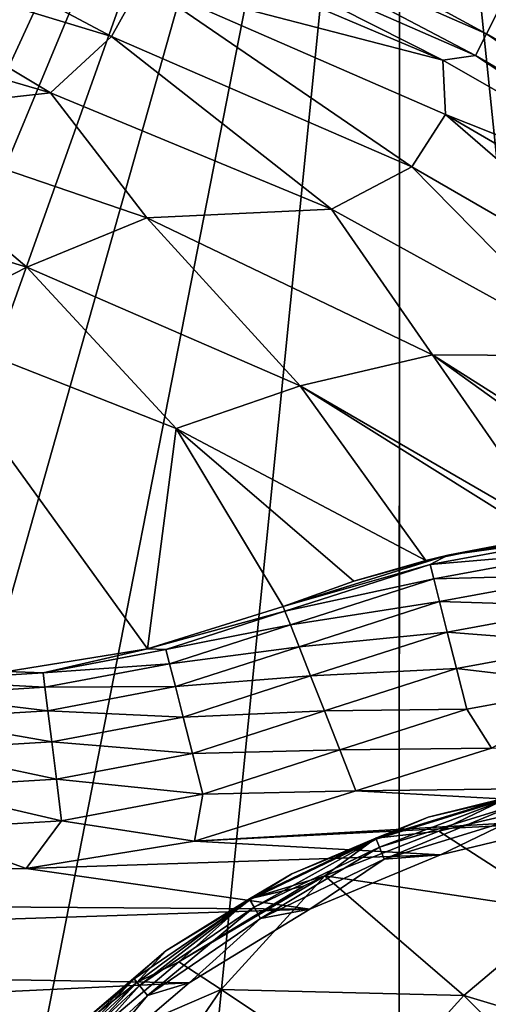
# Model space of a CAD drawing. Header units: metres. Extents: x -205 to 205, y -104 to 104.
# Tile 416 of 656: x -170.52 to -168.15, y 52.62 to 57.6. Entities that reach past the tile are written whole.
import ezdxf

# ---------------------------------------------------------------- set-up
doc = ezdxf.new("R2010")
doc.units = ezdxf.units.M
doc.layers.add('solid_01_2-CONSUMER_EHM_BOX_SW0001', color=7, linetype='CONTINUOUS')

msp = doc.modelspace()

# ---------------------------------------------------------------- linework, layer by layer
at = {"layer": 'solid_01_2-CONSUMER_EHM_BOX_SW0001'}
for points in [[(-200.010849, -74.958488), (-200.010773, 75.041512), (-0.010778, 75.04142)], [(-0.010849, -74.95858), (-200.010849, -74.958488), (-0.010778, 75.04142)], [(-91.959076, 42.820488, 75), (-76.402473, 63.637558, 75), (-185.602478, 63.645401, 75)], [(-92.726151, 42.986298, 75), (-91.959076, 42.820488, 75), (-185.602478, 63.645401, 75)], [(-93.500885, 43.041248, 75), (-92.726151, 42.986298, 75), (-185.602478, 63.645401, 75)], [(-168.500885, 43.051987, 75), (-93.500885, 43.041248, 75), (-185.602478, 63.645401, 75)], [(-169.275635, 42.997257, 75), (-168.500885, 43.051987, 75), (-185.602478, 63.645401, 75)], [(-170.042755, 42.831669, 75), (-169.275635, 42.997257, 75), (-185.602478, 63.645401, 75)], [(-170.781311, 42.557304, 75), (-170.042755, 42.831669, 75), (-185.602478, 63.645401, 75)], [(-185.602615, 61.645401, 72), (-168.602615, 61.64418, 72), (-175.833496, 45.935104, 72)], [(-168.602615, 61.64418, 72), (-174.793121, 46.738083, 72), (-175.833496, 45.935104, 72)], [(-168.602615, 61.64418, 72), (-173.664932, 47.410988, 72), (-174.793121, 46.738083, 72)], [(-168.602615, 61.64418, 72), (-172.46402, 47.944809, 72), (-173.664932, 47.410988, 72)], [(-168.602615, 61.64418, 72), (-171.208008, 48.3316, 72), (-172.46402, 47.944809, 72)], [(-168.602615, 61.64418, 72), (-169.915421, 48.565769, 72), (-171.208008, 48.3316, 72)], [(-168.602615, 61.64418, 72), (-168.603546, 48.64418, 72), (-169.915421, 48.565769, 72)], [(-168.602615, 61.64418, 69), (-167.103653, 47.144073, 63.099998), (-168.603653, 47.14418, 63.099998)], [(-168.602615, 61.64418, 69), (-168.603653, 47.14418, 63.099998), (-168.602615, 61.64418, 72)], [(-168.603546, 48.64418, 69.5), (-168.602615, 61.64418, 72), (-168.603653, 47.14418, 63.099998)], [(-168.603546, 48.64418, 69.5), (-168.603546, 48.64418, 72), (-168.602615, 61.64418, 72)], [(-167.103073, 55.294075, 66.416206), (-167.103653, 47.144073, 63.099998), (-168.602615, 61.64418, 69)], [(-167.102966, 56.794075, 67.02655), (-168.602615, 61.64418, 69), (-167.102615, 61.644073, 69)], [(-167.103073, 55.294075, 66.416206), (-168.602615, 61.64418, 69), (-167.102966, 56.794075, 67.02655)], [(-169.742416, 58.219376, 1.771182), (-168.162247, 57.527248, 1.771182), (-169.691086, 58.357525, 1.656628)], [(-168.162247, 57.527248, 1.771182), (-168.09552, 57.658653, 1.656628), (-169.691086, 58.357525, 1.656628)], [(-171.500916, 58.281586, 2.474663), (-171.636932, 57.99416, 2.826262), (-170.055237, 57.513771, 2.826262)], [(-169.902222, 57.789295, 2.474663), (-171.500916, 58.281586, 2.474663), (-170.055237, 57.513771, 2.826262)], [(-169.785446, 58.103592, 1.911131), (-168.21817, 57.417114, 1.911131), (-169.742416, 58.219376, 1.771182)], [(-168.21817, 57.417114, 1.911131), (-168.162247, 57.527248, 1.771182), (-169.742416, 58.219376, 1.771182)], [(-169.785446, 58.103592, 1.911131), (-170.010452, 58.084068, 2.071429), (-168.382935, 57.393227, 2.071429)], [(-169.785446, 58.103592, 1.911131), (-168.382935, 57.393227, 2.071429), (-168.21817, 57.417114, 1.911131)], [(-168.382935, 57.393227, 2.071429), (-170.010452, 58.084068, 2.071429), (-169.902222, 57.789295, 2.474663)], [(-171.636932, 57.99416, 2.826262), (-171.835571, 57.659241, 3.113388), (-170.362381, 57.229263, 3.113388)], [(-170.055237, 57.513771, 2.826262), (-171.636932, 57.99416, 2.826262), (-170.362381, 57.229263, 3.113388)], [(-169.902222, 57.789295, 2.474663), (-170.055237, 57.513771, 2.826262), (-168.539261, 56.854729, 2.826262)], [(-168.369995, 57.11816, 2.474663), (-169.902222, 57.789295, 2.474663), (-168.539261, 56.854729, 2.826262)], [(-168.382935, 57.393227, 2.071429), (-169.902222, 57.789295, 2.474663), (-168.369995, 57.11816, 2.474663)], [(-171.389542, 57.113293, 3.325905), (-170.362381, 57.229263, 3.113388), (-171.835571, 57.659241, 3.113388)], [(-168.162247, 57.527248, 1.771182), (-166.671173, 56.659687, 1.771182), (-168.09552, 57.658653, 1.656628)], [(-170.055237, 57.513771, 2.826262), (-170.362381, 57.229263, 3.113388), (-168.945175, 56.640434, 3.113388)], [(-168.539261, 56.854729, 2.826262), (-170.055237, 57.513771, 2.826262), (-168.945175, 56.640434, 3.113388)], [(-168.21817, 57.417114, 1.911131), (-166.739273, 56.556637, 1.911131), (-168.162247, 57.527248, 1.771182)], [(-166.739273, 56.556637, 1.911131), (-166.671173, 56.659687, 1.771182), (-168.162247, 57.527248, 1.771182)], [(-168.21817, 57.417114, 1.911131), (-168.382935, 57.393227, 2.071429), (-166.848663, 56.514538, 2.071429)], [(-166.848663, 56.514538, 2.071429), (-168.382935, 57.393227, 2.071429), (-168.369995, 57.11816, 2.474663)], [(-168.21817, 57.417114, 1.911131), (-166.848663, 56.514538, 2.071429), (-166.739273, 56.556637, 1.911131)], [(-171.389542, 57.113293, 3.325905), (-169.876953, 56.596535, 3.325905), (-170.362381, 57.229263, 3.113388)], [(-169.876953, 56.596535, 3.325905), (-168.945175, 56.640434, 3.113388), (-170.362381, 57.229263, 3.113388)], [(-171.921371, 56.785217, 3.45631), (-170.482727, 56.347736, 3.45631), (-171.389542, 57.113293, 3.325905)], [(-170.482727, 56.347736, 3.45631), (-169.876953, 56.596535, 3.325905), (-171.389542, 57.113293, 3.325905)], [(-168.369995, 57.11816, 2.474663), (-168.539261, 56.854729, 2.826262), (-167.1091, 56.025772, 2.826262)], [(-166.924149, 56.276917, 2.474663), (-168.369995, 57.11816, 2.474663), (-167.1091, 56.025772, 2.826262)], [(-166.848663, 56.514538, 2.071429), (-168.369995, 57.11816, 2.474663), (-166.924149, 56.276917, 2.474663)], [(-168.539261, 56.854729, 2.826262), (-168.945175, 56.640434, 3.113388), (-167.601028, 55.899845, 3.113388)], [(-167.1091, 56.025772, 2.826262), (-168.539261, 56.854729, 2.826262), (-167.601028, 55.899845, 3.113388)], [(-171.054169, 56.054184, 3.5), (-170.482727, 56.347736, 3.45631), (-171.921371, 56.785217, 3.45631)], [(-170.482727, 56.347736, 3.45631), (-169.103622, 55.748432, 3.45631), (-169.876953, 56.596535, 3.325905)], [(-169.876953, 56.596535, 3.325905), (-168.435654, 55.90543, 3.325905), (-168.945175, 56.640434, 3.113388)], [(-169.103622, 55.748432, 3.45631), (-168.435654, 55.90543, 3.325905), (-169.876953, 56.596535, 3.325905)], [(-168.435654, 55.90543, 3.325905), (-167.601028, 55.899845, 3.113388), (-168.945175, 56.640434, 3.113388)], [(-171.054169, 56.054184, 3.5), (-169.728897, 55.533279, 3.5), (-170.482727, 56.347736, 3.45631)], [(-169.728897, 55.533279, 3.5), (-169.103622, 55.748432, 3.45631), (-170.482727, 56.347736, 3.45631)], [(-169.873444, 54.419621, 3.5), (-169.728897, 55.533279, 3.5), (-171.054169, 56.054184, 3.5)], [(-169.873444, 54.419621, 3.5), (-171.054169, 56.054184, 3.5), (-170.581696, 54.30537, 3.5)], [(-169.103622, 55.748432, 3.45631), (-167.804169, 54.996174, 3.456348), (-168.435654, 55.90543, 3.325905)], [(-168.435654, 55.90543, 3.325905), (-167.088058, 55.050957, 3.326008), (-167.601028, 55.899845, 3.113388)], [(-167.242432, 55.046425, 3.360634), (-167.088058, 55.050957, 3.326008), (-168.435654, 55.90543, 3.325905)], [(-167.804169, 54.996174, 3.456348), (-167.242432, 55.046425, 3.360634), (-168.435654, 55.90543, 3.325905)], [(-169.728897, 55.533279, 3.5), (-168.469803, 54.866234, 3.5), (-169.103622, 55.748432, 3.45631)], [(-167.88295, 54.98484, 3.46574), (-167.804169, 54.996174, 3.456348), (-169.103622, 55.748432, 3.45631)], [(-168.469803, 54.866234, 3.5), (-167.88295, 54.98484, 3.46574), (-169.103622, 55.748432, 3.45631)], [(-169.873444, 54.419621, 3.5), (-169.188812, 54.63406, 3.5), (-169.728897, 55.533279, 3.5)], [(-168.832932, 54.761486, 3.5), (-168.469803, 54.866234, 3.5), (-169.728897, 55.533279, 3.5)], [(-168.832932, 54.761486, 3.5), (-169.728897, 55.533279, 3.5), (-169.188812, 54.63406, 3.5)], [(-168.35849, 54.893448, 12.5), (-167.499374, 55.030045, 12.5), (-167.88295, 54.98484, 3.46574)], [(-167.688934, 54.985645, 12.722278), (-167.499374, 55.030045, 12.5), (-168.35849, 54.893448, 12.5)], [(-168.35849, 54.893448, 12.5), (-167.88295, 54.98484, 3.46574), (-168.469803, 54.866234, 3.5)], [(-168.446381, 54.846325, 12.7224), (-167.688934, 54.985645, 12.722278), (-168.35849, 54.893448, 12.5)], [(-167.680267, 54.912151, 12.933862), (-167.688934, 54.985645, 12.722278), (-168.446381, 54.846325, 12.7224)], [(-168.428329, 54.774529, 12.933973), (-167.680267, 54.912151, 12.933862), (-168.446381, 54.846325, 12.7224)], [(-167.666306, 54.793697, 13.123646), (-167.680267, 54.912151, 12.933862), (-168.428329, 54.774529, 12.933973)], [(-168.35849, 54.893448, 12.5), (-168.832932, 54.761486, 3.5), (-169.188812, 54.63406, 3.5)], [(-169.188812, 54.63406, 12.5), (-168.35849, 54.893448, 12.5), (-169.188812, 54.63406, 3.5)], [(-168.446381, 54.846325, 12.7224), (-168.35849, 54.893448, 12.5), (-169.188812, 54.63406, 12.5)], [(-168.35849, 54.893448, 12.5), (-168.469803, 54.866234, 3.5), (-168.832932, 54.761486, 3.5)], [(-169.179626, 54.610733, 12.722521), (-168.446381, 54.846325, 12.7224), (-169.188812, 54.63406, 12.5)], [(-168.428329, 54.774529, 12.933973), (-168.446381, 54.846325, 12.7224), (-169.179626, 54.610733, 12.722521)], [(-169.152481, 54.541832, 12.934086), (-168.428329, 54.774529, 12.933973), (-169.179626, 54.610733, 12.722521)], [(-168.399246, 54.658836, 13.123743), (-168.428329, 54.774529, 12.933973), (-169.152481, 54.541832, 12.934086)], [(-168.399246, 54.658836, 13.123743), (-167.666306, 54.793697, 13.123646), (-168.428329, 54.774529, 12.933973)], [(-167.647736, 54.636242, 13.282096), (-167.666306, 54.793697, 13.123646), (-168.399246, 54.658836, 13.123743)], [(-169.108734, 54.430817, 13.12384), (-168.399246, 54.658836, 13.123743), (-169.152481, 54.541832, 12.934086)], [(-168.360565, 54.505054, 13.282173), (-168.399246, 54.658836, 13.123743), (-169.108734, 54.430817, 13.12384)], [(-168.360565, 54.505054, 13.282173), (-167.647736, 54.636242, 13.282096), (-168.399246, 54.658836, 13.123743)], [(-169.873444, 54.419621, 3.5), (-169.188812, 54.63406, 12.5), (-169.188812, 54.63406, 3.5)], [(-169.873444, 54.419621, 12.5), (-169.179626, 54.610733, 12.722521), (-169.188812, 54.63406, 12.5)], [(-169.873444, 54.419621, 3.5), (-169.873444, 54.419621, 12.5), (-169.188812, 54.63406, 12.5)], [(-169.78009, 54.416756, 12.722384), (-169.179626, 54.610733, 12.722521), (-169.873444, 54.419621, 12.5)], [(-169.78009, 54.416756, 12.722384), (-169.152481, 54.541832, 12.934086), (-169.179626, 54.610733, 12.722521)], [(-167.625504, 54.447689, 13.40125), (-167.647736, 54.636242, 13.282096), (-168.360565, 54.505054, 13.282173)], [(-169.761795, 54.345024, 12.93396), (-169.152481, 54.541832, 12.934086), (-169.78009, 54.416756, 12.722384)], [(-169.761795, 54.345024, 12.93396), (-169.108734, 54.430817, 13.12384), (-169.152481, 54.541832, 12.934086)], [(-169.050598, 54.283272, 13.282251), (-168.360565, 54.505054, 13.282173), (-169.108734, 54.430817, 13.12384)], [(-168.31427, 54.320915, 13.401304), (-168.360565, 54.505054, 13.282173), (-169.050598, 54.283272, 13.282251)], [(-168.31427, 54.320915, 13.401304), (-167.625504, 54.447689, 13.40125), (-168.360565, 54.505054, 13.282173)], [(-170.400116, 54.299561, 12.722247), (-169.873444, 54.419621, 12.5), (-170.581696, 54.30537, 12.5)], [(-170.581696, 54.30537, 3.5), (-170.581696, 54.30537, 12.5), (-169.873444, 54.419621, 12.5)], [(-169.873444, 54.419621, 3.5), (-170.581696, 54.30537, 3.5), (-169.873444, 54.419621, 12.5)], [(-170.400116, 54.299561, 12.722247), (-169.78009, 54.416756, 12.722384), (-169.873444, 54.419621, 12.5)], [(-169.761795, 54.345024, 12.93396), (-169.78009, 54.416756, 12.722384), (-170.400116, 54.299561, 12.722247)], [(-169.761795, 54.345024, 12.93396), (-169.732315, 54.229427, 13.123731), (-169.108734, 54.430817, 13.12384)], [(-169.732315, 54.229427, 13.123731), (-169.050598, 54.283272, 13.282251), (-169.108734, 54.430817, 13.12384)], [(-167.600723, 54.237514, 13.475121), (-167.625504, 54.447689, 13.40125), (-168.31427, 54.320915, 13.401304)], [(-169.761795, 54.345024, 12.93396), (-170.400116, 54.299561, 12.722247), (-170.390961, 54.226131, 12.933833)], [(-169.761795, 54.345024, 12.93396), (-170.390961, 54.226131, 12.933833), (-169.732315, 54.229427, 13.123731)], [(-168.980988, 54.106602, 13.401358), (-168.31427, 54.320915, 13.401304), (-169.050598, 54.283272, 13.282251)], [(-168.26265, 54.115665, 13.475149), (-168.31427, 54.320915, 13.401304), (-168.980988, 54.106602, 13.401358)], [(-168.26265, 54.115665, 13.475149), (-167.600723, 54.237514, 13.475121), (-168.31427, 54.320915, 13.401304)], [(-170.390961, 54.226131, 12.933833), (-171.029938, 54.260994, 12.722111), (-171.03006, 54.187027, 12.933707)], [(-171.029938, 54.260994, 12.722111), (-170.400116, 54.299561, 12.722247), (-170.581696, 54.30537, 12.5)], [(-170.390961, 54.226131, 12.933833), (-170.400116, 54.299561, 12.722247), (-171.029938, 54.260994, 12.722111)], [(-169.732315, 54.229427, 13.123731), (-169.69313, 54.075779, 13.282164), (-169.050598, 54.283272, 13.282251)], [(-169.69313, 54.075779, 13.282164), (-168.980988, 54.106602, 13.401358), (-169.050598, 54.283272, 13.282251)], [(-170.390961, 54.226131, 12.933833), (-171.03006, 54.187027, 12.933707), (-170.376205, 54.10778, 13.123621)], [(-170.390961, 54.226131, 12.933833), (-170.376205, 54.10778, 13.123621), (-169.732315, 54.229427, 13.123731)], [(-169.732315, 54.229427, 13.123731), (-170.376205, 54.10778, 13.123621), (-169.69313, 54.075779, 13.282164)], [(-168.26265, 54.115665, 13.475149), (-168.137405, 53.918159, 13.5), (-167.600723, 54.237514, 13.475121)], [(-171.03006, 54.187027, 12.933707), (-171.030258, 54.067787, 13.123511), (-170.376205, 54.10778, 13.123621)], [(-170.376205, 54.10778, 13.123621), (-171.030258, 54.067787, 13.123511), (-170.356598, 53.950455, 13.282076)], [(-170.376205, 54.10778, 13.123621), (-170.356598, 53.950455, 13.282076), (-169.69313, 54.075779, 13.282164)], [(-168.903397, 53.909687, 13.475177), (-168.26265, 54.115665, 13.475149), (-168.980988, 54.106602, 13.401358)], [(-168.903397, 53.909687, 13.475177), (-168.137405, 53.918159, 13.5), (-168.26265, 54.115665, 13.475149)], [(-171.030258, 54.067787, 13.123511), (-171.030518, 53.909267, 13.281989), (-170.356598, 53.950455, 13.282076)], [(-169.69313, 54.075779, 13.282164), (-170.356598, 53.950455, 13.282076), (-169.64621, 53.891796, 13.401298)], [(-169.69313, 54.075779, 13.282164), (-169.64621, 53.891796, 13.401298), (-168.980988, 54.106602, 13.401358)], [(-169.64621, 53.891796, 13.401298), (-168.903397, 53.909687, 13.475177), (-168.980988, 54.106602, 13.401358)], [(-171.030518, 53.909267, 13.281989), (-171.030823, 53.719429, 13.401175), (-170.333099, 53.762058, 13.401237)], [(-170.356598, 53.950455, 13.282076), (-171.030518, 53.909267, 13.281989), (-170.333099, 53.762058, 13.401237)], [(-170.356598, 53.950455, 13.282076), (-170.333099, 53.762058, 13.401237), (-169.64621, 53.891796, 13.401298)], [(-169.64621, 53.891796, 13.401298), (-169.593918, 53.686722, 13.475146), (-168.903397, 53.909687, 13.475177)], [(-169.593918, 53.686722, 13.475146), (-168.822052, 53.703743, 13.5), (-168.903397, 53.909687, 13.475177)], [(-168.903397, 53.909687, 13.475177), (-168.822052, 53.703743, 13.5), (-168.137405, 53.918159, 13.5)], [(-165.271622, 53.747482, 13.5), (-168.137405, 53.918159, 13.5), (-168.822052, 53.703743, 13.5)], [(-169.64621, 53.891796, 13.401298), (-170.333099, 53.762058, 13.401237), (-169.593918, 53.686722, 13.475146)], [(-170.333099, 53.762058, 13.401237), (-171.030823, 53.719429, 13.401175), (-170.306915, 53.552055, 13.475115)], [(-170.333099, 53.762058, 13.401237), (-170.306915, 53.552055, 13.475115), (-169.593918, 53.686722, 13.475146)], [(-171.030823, 53.719429, 13.401175), (-171.031158, 53.507813, 13.475083), (-170.306915, 53.552055, 13.475115)], [(-166.989456, 53.601768, 13.5), (-165.271622, 53.747482, 13.5), (-168.822052, 53.703743, 13.5)], [(-168.457092, 53.569286, 13.7), (-168.457092, 53.569286, 17.098219), (-167.73233, 53.743286, 17.098219)], [(-168.044037, 53.673042, 17.160311), (-167.73233, 53.743286, 17.098219), (-168.457092, 53.569286, 17.098219)], [(-167.73233, 53.743286, 13.7), (-168.457092, 53.569286, 13.7), (-167.73233, 53.743286, 17.098219)], [(-168.042847, 53.667835, 13.623464), (-168.457092, 53.569286, 13.7), (-167.73233, 53.743286, 13.7)], [(-169.593918, 53.686722, 13.475146), (-170.306915, 53.552055, 13.475115), (-169.635849, 53.448227, 13.5)], [(-166.989456, 53.601768, 13.5), (-168.822052, 53.703743, 13.5), (-169.635849, 53.448227, 13.5)], [(-169.593918, 53.686722, 13.475146), (-169.635849, 53.448227, 13.5), (-168.822052, 53.703743, 13.5)], [(-168.721024, 53.464222, 17.160311), (-168.044037, 53.673042, 17.160311), (-168.457092, 53.569286, 17.098219)], [(-168.044037, 53.673042, 17.160311), (-168.721024, 53.464222, 17.160311), (-168.403976, 53.498829, 17.260666)], [(-168.042847, 53.667835, 13.623464), (-168.71907, 53.459248, 13.623464), (-168.457092, 53.569286, 13.7)], [(-168.703201, 53.418839, 13.558523), (-168.71907, 53.459248, 13.623464), (-168.042847, 53.667835, 13.623464)], [(-168.033188, 53.625511, 13.558523), (-168.703201, 53.418839, 13.558523), (-168.042847, 53.667835, 13.623464)], [(-168.044037, 53.673042, 17.160311), (-168.403976, 53.498829, 17.260666), (-167.687363, 53.665924, 17.260666)], [(-167.774002, 53.093079, 17.62225), (-167.687363, 53.665924, 17.260666), (-168.403976, 53.498829, 17.260666)], [(-168.033188, 53.625511, 13.558523), (-168.679474, 53.358356, 13.515164), (-168.703201, 53.418839, 13.558523)], [(-168.033188, 53.625511, 13.558523), (-168.018723, 53.562168, 13.515164), (-168.679474, 53.358356, 13.515164)], [(-167.701248, 53.545715, 13.5), (-166.989456, 53.601768, 13.5), (-169.635849, 53.448227, 13.5)], [(-169.145721, 53.284046, 13.7), (-169.145721, 53.284046, 17.098219), (-168.457092, 53.569286, 17.098219)], [(-168.721024, 53.464222, 17.160311), (-168.457092, 53.569286, 17.098219), (-169.145721, 53.284046, 17.098219)], [(-168.457092, 53.569286, 13.7), (-169.145721, 53.284046, 13.7), (-168.457092, 53.569286, 17.098219)], [(-168.71907, 53.459248, 13.623464), (-169.145721, 53.284046, 13.7), (-168.457092, 53.569286, 13.7)], [(-168.679474, 53.358356, 13.515164), (-168.018723, 53.562168, 13.515164), (-168.395508, 53.379002, 13.5)], [(-168.018723, 53.562168, 13.515164), (-167.701248, 53.545715, 13.5), (-168.395508, 53.379002, 13.5)], [(-170.306915, 53.552055, 13.475115), (-171.031158, 53.507813, 13.475083), (-170.48558, 53.309975, 13.5)], [(-170.306915, 53.552055, 13.475115), (-170.48558, 53.309975, 13.5), (-169.635849, 53.448227, 13.5)], [(-168.395508, 53.379002, 13.5), (-167.701248, 53.545715, 13.5), (-169.635849, 53.448227, 13.5)], [(-171.031158, 53.507813, 13.475083), (-171.351212, 53.295017, 13.5), (-170.48558, 53.309975, 13.5)], [(-169.359314, 53.156834, 17.160311), (-168.721024, 53.464222, 17.160311), (-169.145721, 53.284046, 17.098219)], [(-168.721024, 53.464222, 17.160311), (-169.359314, 53.156834, 17.160311), (-168.979019, 53.27298, 17.260666)], [(-168.721024, 53.464222, 17.160311), (-168.979019, 53.27298, 17.260666), (-168.403976, 53.498829, 17.260666)], [(-167.774002, 53.093079, 17.62225), (-168.403976, 53.498829, 17.260666), (-168.979019, 53.27298, 17.260666)], [(-168.395508, 53.379002, 13.5), (-169.635849, 53.448227, 13.5), (-170.48558, 53.309975, 13.5)], [(-168.71907, 53.459248, 13.623464), (-169.356644, 53.152206, 13.623464), (-169.145721, 53.284046, 13.7)], [(-169.334946, 53.114613, 13.558523), (-169.356644, 53.152206, 13.623464), (-168.71907, 53.459248, 13.623464)], [(-168.703201, 53.418839, 13.558523), (-169.334946, 53.114613, 13.558523), (-168.71907, 53.459248, 13.623464)], [(-168.703201, 53.418839, 13.558523), (-169.30246, 53.058342, 13.515164), (-169.334946, 53.114613, 13.558523)], [(-168.703201, 53.418839, 13.558523), (-168.679474, 53.358356, 13.515164), (-169.30246, 53.058342, 13.515164)], [(-169.055145, 53.105728, 13.5), (-168.395508, 53.379002, 13.5), (-170.48558, 53.309975, 13.5)], [(-168.679474, 53.358356, 13.515164), (-168.395508, 53.379002, 13.5), (-169.055145, 53.105728, 13.5)], [(-169.30246, 53.058342, 13.515164), (-168.679474, 53.358356, 13.515164), (-169.055145, 53.105728, 13.5)], [(-177.498734, 53.166492, 13.5), (-170.48558, 53.309975, 13.5), (-171.351212, 53.295017, 13.5)], [(-169.055145, 53.105728, 13.5), (-170.48558, 53.309975, 13.5), (-177.498734, 53.166492, 13.5)], [(-169.78125, 52.894596, 13.7), (-169.78125, 52.894596, 17.098219), (-169.145721, 53.284046, 17.098219)], [(-169.359314, 53.156834, 17.160311), (-169.145721, 53.284046, 17.098219), (-169.78125, 52.894596, 17.098219)], [(-169.145721, 53.284046, 13.7), (-169.78125, 52.894596, 13.7), (-169.145721, 53.284046, 17.098219)], [(-169.356644, 53.152206, 13.623464), (-169.78125, 52.894596, 13.7), (-169.145721, 53.284046, 13.7)], [(-169.714783, 52.839821, 17.260666), (-168.979019, 53.27298, 17.260666), (-169.085434, 53.221161, 17.260666)], [(-169.501236, 52.698765, 17.425343), (-168.979019, 53.27298, 17.260666), (-169.714783, 52.839821, 17.260666)], [(-169.501236, 52.698765, 17.425343), (-168.277618, 52.669556, 17.780762), (-168.979019, 53.27298, 17.260666)], [(-169.359314, 53.156834, 17.160311), (-169.085434, 53.221161, 17.260666), (-168.979019, 53.27298, 17.260666)], [(-167.774002, 53.093079, 17.62225), (-168.979019, 53.27298, 17.260666), (-168.277618, 52.669556, 17.780762)], [(-169.359314, 53.156834, 17.160311), (-169.714783, 52.839821, 17.260666), (-169.085434, 53.221161, 17.260666)], [(-169.055145, 53.105728, 13.5), (-177.498734, 53.166492, 13.5), (-176.73732, 52.852253, 13.5)], [(-169.356644, 53.152206, 13.623464), (-169.941345, 52.753567, 13.623464), (-169.78125, 52.894596, 13.7)], [(-169.914276, 52.719627, 13.558523), (-169.941345, 52.753567, 13.623464), (-169.356644, 53.152206, 13.623464)], [(-169.926758, 52.735268, 17.216368), (-169.359314, 53.156834, 17.160311), (-169.78125, 52.894596, 17.098219)], [(-169.359314, 53.156834, 17.160311), (-169.926758, 52.735268, 17.216368), (-169.714783, 52.839821, 17.260666)], [(-169.334946, 53.114613, 13.558523), (-169.914276, 52.719627, 13.558523), (-169.356644, 53.152206, 13.623464)], [(-169.334946, 53.114613, 13.558523), (-169.873764, 52.668827, 13.515164), (-169.914276, 52.719627, 13.558523)], [(-169.334946, 53.114613, 13.558523), (-169.30246, 53.058342, 13.515164), (-169.873764, 52.668827, 13.515164)], [(-169.66391, 52.732628, 13.5), (-169.055145, 53.105728, 13.5), (-176.73732, 52.852253, 13.5)], [(-169.30246, 53.058342, 13.515164), (-169.055145, 53.105728, 13.5), (-169.66391, 52.732628, 13.5)], [(-167.774002, 53.093079, 17.62225), (-168.277618, 52.669556, 17.780762), (-167.166428, 52.336185, 18.055349)], [(-169.873764, 52.668827, 13.515164), (-169.30246, 53.058342, 13.515164), (-169.66391, 52.732628, 13.5)], [(-170.348022, 52.410522, 13.7), (-170.348022, 52.410522, 17.098219), (-169.78125, 52.894596, 17.098219)], [(-169.926758, 52.735268, 17.216368), (-169.78125, 52.894596, 17.098219), (-170.348022, 52.410522, 17.098219)], [(-169.78125, 52.894596, 13.7), (-170.348022, 52.410522, 13.7), (-169.78125, 52.894596, 17.098219)], [(-169.941345, 52.753567, 13.623464), (-170.348022, 52.410522, 13.7), (-169.78125, 52.894596, 13.7)], [(-169.66391, 52.732628, 13.5), (-176.73732, 52.852253, 13.5), (-176.043793, 52.426659, 13.5)], [(-169.926758, 52.735268, 17.216368), (-170.276367, 52.364285, 17.260666), (-169.714783, 52.839821, 17.260666)], [(-169.501236, 52.698765, 17.425343), (-169.714783, 52.839821, 17.260666), (-170.276367, 52.364285, 17.260666)], [(-170.206818, 52.268887, 13.5), (-169.66391, 52.732628, 13.5), (-176.043793, 52.426659, 13.5)], [(-169.941345, 52.753567, 13.623464), (-170.460098, 52.272236, 13.623464), (-170.348022, 52.410522, 13.7)], [(-170.428268, 52.24271, 13.558523), (-170.460098, 52.272236, 13.623464), (-169.941345, 52.753567, 13.623464)], [(-170.442932, 52.256317, 17.216368), (-169.926758, 52.735268, 17.216368), (-170.348022, 52.410522, 17.098219)], [(-169.926758, 52.735268, 17.216368), (-170.442932, 52.256317, 17.216368), (-170.276367, 52.364285, 17.260666)], [(-169.914276, 52.719627, 13.558523), (-170.428268, 52.24271, 13.558523), (-169.941345, 52.753567, 13.623464)], [(-169.914276, 52.719627, 13.558523), (-170.380646, 52.198517, 13.515164), (-170.428268, 52.24271, 13.558523)], [(-169.914276, 52.719627, 13.558523), (-169.873764, 52.668827, 13.515164), (-170.380646, 52.198517, 13.515164)], [(-169.873764, 52.668827, 13.515164), (-169.66391, 52.732628, 13.5), (-170.206818, 52.268887, 13.5)], [(-170.380646, 52.198517, 13.515164), (-169.873764, 52.668827, 13.515164), (-170.206818, 52.268887, 13.5)], [(-169.941345, 52.056892, 17.563866), (-169.501236, 52.698765, 17.425343), (-170.276367, 52.364285, 17.260666)], [(-169.941345, 52.056892, 17.563866), (-168.721039, 52.177589, 17.920328), (-169.501236, 52.698765, 17.425343)], [(-169.501236, 52.698765, 17.425343), (-168.721039, 52.177589, 17.920328), (-168.277618, 52.669556, 17.780762)], [(-168.277618, 52.669556, 17.780762), (-168.721039, 52.177589, 17.920328), (-167.579254, 51.977283, 18.185287)], [(-168.277618, 52.669556, 17.780762), (-167.579254, 51.977283, 18.185287), (-167.166428, 52.336185, 18.055349)]]:
    msp.add_3dface(points, dxfattribs=at)

doc.saveas('drawing.dxf')
